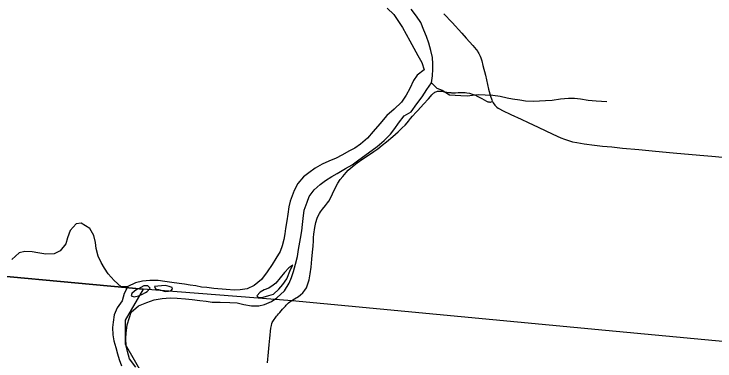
# Model space of a CAD drawing. Extents: x 1451455 to 1749751, y 218250 to 574981.
# Drawn here: x 1559063 to 1565733, y 334255 to 337559 of the extents above; entities that cross this region are included whole.
import ezdxf

# ---------------------------------------------------------------- set-up
doc = ezdxf.new("R2010")
doc.units = 0
for name, color, linetype in [('GM_X_County_Road', 7, 'Continuous'), ('GM_X_Major_River', 7, 'Continuous'), ('GM_X_Minor_River', 7, 'Continuous'), ('GM_X_Township', 7, 'Continuous'), ('GM_X_Township_Road', 7, 'Continuous')]:
    doc.layers.add(name, color=color, linetype=linetype)

msp = doc.modelspace()

# ---------------------------------------------------------------- linework, layer by layer
at = {"layer": 'GM_X_County_Road'}
for points in [[(1563152.2, 337559.8), (1563231.4, 337476.3), (1563323.4, 337375.8), (1563365.8, 337328.4), (1563427.4, 337259.5), (1563460.7, 337219.5), (1563475.6, 337201), (1563480.8, 337193.7), (1563486.9, 337184), (1563499.6, 337157.2), (1563505.3, 337140.9), (1563515.2, 337111.9), (1563525.6, 337069), (1563548.1, 336976.8), (1563579, 336842.4), (1563596.4, 336775.4), (1563608.5, 336740.9), (1563613.7, 336729.2), (1563616.7, 336724.1)], [(1563616.7, 336724.1), (1563622.4, 336714), (1563638.2, 336692.3), (1563647.7, 336681.7), (1563657.2, 336673.3), (1563669.2, 336663), (1563681.2, 336655.3), (1563710, 336638.8), (1563790.5, 336601.6), (1563889, 336557.6), (1563954, 336527), (1564051.4, 336480.6), (1564190.5, 336414.5), (1564265.1, 336379.7), (1564302.1, 336365.6), (1564340.4, 336353.2), (1564377.9, 336342.6), (1564418.2, 336334.1), (1564487.7, 336321.9), (1564585.5, 336309.7), (1564663.9, 336301.7), (1564751.9, 336292.6), (1564853.4, 336282.7), (1565009.8, 336267.4), (1565166.7, 336252.9), (1565336.5, 336238.1), (1565589.4, 336215.1), (1565702.4, 336204.8), (1565905.9, 336186.4)]]:
    msp.add_lwpolyline(points, dxfattribs=at)
at = {"layer": 'GM_X_Major_River'}
for points in [[(1562615.1, 337614.4), (1562678, 337555.1), (1562722.8, 337488.2), (1562759.8, 337431.5), (1562794.6, 337366.7), (1562829.5, 337302), (1562866.2, 337233.2), (1562906.9, 337162.4), (1562943.7, 337095.6), (1562966.5, 337027.1), (1562899.5, 336976.2), (1562864.5, 336924.8), (1562829, 336849.3), (1562793.8, 336785.9), (1562750.6, 336720.6), (1562681.2, 336653.7), (1562612, 336590.9), (1562542.5, 336512), (1562481, 336439), (1562427.9, 336377.9), (1562358.7, 336321), (1562306, 336282), (1562255.4, 336254.8), (1562182.6, 336214.1), (1562128, 336187), (1562059.4, 336156.2), (1561994.8, 336129.3), (1561928, 336092.5), (1561869.1, 336045.5), (1561816.4, 336008.4), (1561763.2, 335945.3), (1561727.9, 335879.8), (1561708.9, 335828.1), (1561691.9, 335776.3), (1561678.9, 335722.5), (1561669.7, 335654.5), (1561658.4, 335588.6), (1561647.1, 335516.8), (1561640.1, 335464.8), (1561629.1, 335410.9), (1561616, 335351.1), (1561595, 335297.4), (1561555.7, 335230), (1561518.6, 335172.6)], [(1561920.2, 335884.3), (1561975.2, 335935.4), (1562028, 335974.5), (1562088.7, 336011.5), (1562139.3, 336040.6), (1562218.3, 336089.2), (1562281, 336122.2), (1562343.9, 336169.1), (1562435.2, 336235.5), (1562518.4, 336296.1), (1562585.6, 336353), (1562646.8, 336416), (1562685.8, 336467.3), (1562722.8, 336518.8), (1562776.1, 336587.9), (1562840.9, 336628.8), (1562896.4, 336703.9), (1562947.7, 336769.1), (1562991, 336838.4), (1563034.2, 336903.7), (1563043.5, 336971.6), (1563048.7, 337033.6), (1563049.6, 337083.7), (1563044.7, 337143.9), (1563028, 337212.3), (1563009.2, 337280.7), (1562986.4, 337345.2), (1562961.5, 337405.8), (1562932.9, 337478.4), (1562893.9, 337539.2), (1562841.1, 337604.3)], [(1560223.2, 334196.7), (1560162.6, 334275.9), (1560141.9, 334346.4), (1560130.8, 334398.6), (1560126.1, 334468.8), (1560129, 334518.9), (1560140.5, 334598.8), (1560161.8, 334668.5), (1560178.8, 334720.2), (1560248, 334779.1), (1560326.7, 334813.7), (1560395.2, 334836.5), (1560471.5, 334851.1), (1560549.7, 334855.7), (1560613.8, 334854.5), (1560693.7, 334847.1), (1560759.6, 334839.9), (1560829.6, 334832.6), (1560891.5, 334825.5), (1560949.4, 334816.4), (1561023.5, 334815), (1561115.5, 334813.4), (1561185.5, 334808.1), (1561251.3, 334792.9), (1561321.1, 334781.6), (1561393.2, 334780.3), (1561445.5, 334793.3), (1561512, 334820.2), (1561564.8, 334857.3), (1561636.1, 334924.1), (1561681.5, 334995.4), (1561704.5, 335051), (1561721.6, 335106.8), (1561740.9, 335176.5), (1561760.3, 335250.3), (1561771.5, 335318.2), (1561789.5, 335422), (1561800.9, 335495.9), (1561807.9, 335553.9), (1561813, 335611.9), (1561824.5, 335689.8), (1561851.9, 335767.4), (1561873, 335821.1), (1561920.2, 335884.3)], [(1561518.6, 335172.6), (1561471.2, 335103.3), (1561417.9, 335032.2), (1561348.7, 334973.4), (1561282.1, 334942.5), (1561213.8, 334931.8), (1561159.7, 334930.7), (1561081.7, 334936.2), (1560965.8, 334946.3), (1560897.9, 334953.5), (1560845.9, 334958.5), (1560792.1, 334969.5), (1560738.2, 334978.5), (1560686.3, 334987.4), (1560634.4, 334994.4), (1560564.4, 335001.6), (1560498.6, 335012.8), (1560434.7, 335022), (1560356.6, 335021.4), (1560284.4, 335014.8), (1560218, 334997.9), (1560147.3, 334963.2), (1560112, 334897.7), (1560090.7, 334828), (1560043.5, 334762.8), (1560016.2, 334695.2), (1560004.9, 334625.3), (1559999.9, 334573.3), (1560002.7, 334505.1), (1560013.6, 334446.8), (1560030.4, 334382.5), (1560047.3, 334324.1), (1560064.4, 334269.7), (1560085.3, 334209.2)], [(1561488.4, 334948.8), (1561442, 334931.6), (1561405.6, 334912.2), (1561374.9, 334876.8), (1561390.7, 334860.4), (1561434.8, 334863.6), (1561489.1, 334878.7), (1561533.4, 334891.9), (1561582.3, 334939.1), (1561621.2, 334982.4), (1561658.2, 335037.8), (1561693.9, 335127.3), (1561716.7, 335169)], [(1561716.7, 335169), (1561678.2, 335143.6), (1561637.3, 335098.3), (1561553.3, 334995.7), (1561528.9, 334976.1), (1561488.4, 334948.8)], [(1560177.7, 334876.5), (1560207.5, 334865.9), (1560247.8, 334877.2), (1560280, 334888.6), (1560312.4, 334908.1), (1560328.6, 334917.8), (1560359.2, 334947.3), (1560335.6, 334971.8), (1560299.6, 334972.4)], [(1560299.6, 334972.4), (1560247, 334943.3), (1560230.9, 334935.6), (1560210.5, 334920), (1560184.1, 334898.4), (1560177.7, 334876.5)], [(1560499.9, 334974.8), (1560465.8, 334971.4), (1560431.7, 334968), (1560399.6, 334964.6), (1560409.2, 334942.4)], [(1560409.2, 334942.4), (1560439.1, 334935.8), (1560472.9, 334925.2), (1560500.8, 334916.7), (1560532.9, 334920.1), (1560557, 334927.7), (1560569.4, 334943.5), (1560567.5, 334953.5), (1560537.7, 334966.1), (1560499.9, 334974.8)]]:
    msp.add_lwpolyline(points, dxfattribs=at)
at = {"layer": 'GM_X_Minor_River'}
for points in [[(1563034.2, 336903.7), (1563086.8, 336851.3), (1563138.6, 336832.5), (1563207.9, 336789.3), (1563261.9, 336784.4), (1563315.9, 336781.5), (1563373.9, 336780.6), (1563426, 336785.7), (1563486.2, 336790.8), (1563546.2, 336789.8), (1563620.2, 336784.6), (1563688.1, 336775.5), (1563755.9, 336760.3), (1563807.8, 336749.5), (1563875.7, 336740.4), (1563929.6, 336733.5), (1564009.6, 336730.2), (1564063.7, 336731.3), (1564121.8, 336734.4), (1564183.9, 336739.4), (1564262.1, 336750.2), (1564338.3, 336757), (1564396.3, 336756), (1564452.3, 336751.1), (1564526.2, 336739.9), (1564602.1, 336732.6), (1564654.1, 336727.8), (1564704.1, 336727)], [(1560147.3, 334963.2), (1560083.6, 334960.1), (1560014.5, 335021.4), (1559959.5, 335086.4), (1559922.3, 335139.1), (1559891.2, 335193.7), (1559862.1, 335252.3), (1559845.3, 335326.7), (1559838.2, 335384.9), (1559821.3, 335451.3), (1559784.3, 335518.1), (1559703.1, 335567.5), (1559652.9, 335560.3), (1559597.8, 335497.1), (1559572.7, 335429.3), (1559555.8, 335371.5), (1559500.6, 335304.3), (1559444.1, 335277.1), (1559364, 335272.4), (1559288.1, 335283.7), (1559234.2, 335294.6), (1559166.2, 335297.7), (1559112, 335284.5), (1559040.9, 335221.5)]]:
    msp.add_lwpolyline(points, dxfattribs=at)
at = {"layer": 'GM_X_Township'}
for points in [[(1574819.6, 333643.3), (1569349.9, 334108.4), (1564692.9, 334544.3), (1561710.5, 334829.1), (1560290.4, 334939.9), (1558236.5, 335128.6), (1557643.7, 335187.1), (1555817.4, 335367.5), (1555957.4, 337079), (1556056.8, 338294.5), (1556085.9, 338525.8), (1556107.1, 338825.9), (1556113.4, 338952.6), (1556115.1, 338987.1), (1556138.9, 339160.3), (1556156.6, 339438.4), (1556369.7, 341995.8), (1556372.4, 342028.5), (1556865.9, 347670.3), (1557337.4, 353299.2)], [(1558236.5, 335128.6), (1560290.4, 334939.9), (1560119.9, 334643.1), (1560119.9, 334414.4), (1560402.6, 333923), (1560675.4, 333624.2), (1561056.5, 333339.3), (1561453.6, 333160.8), (1561876.8, 332805.7), (1562229.8, 332458.7), (1562574.7, 332206), (1562813.4, 331967.3), (1562853.5, 331654.4), (1563024, 331465.9), (1563282.7, 331149), (1563453.2, 330898.3), (1563958.6, 330254.4), (1563978.7, 330107.8), (1563992.7, 330005.7), (1563830.3, 329542.5), (1563519.4, 329001), (1563354.9, 328353.2)], [(1569349.9, 334108.4), (1564692.9, 334544.3), (1561710.5, 334829.1), (1560290.4, 334939.9), (1560119.9, 334643.1), (1560119.9, 334414.4), (1560402.6, 333923), (1560675.4, 333624.2), (1561056.5, 333339.3), (1561453.6, 333160.8), (1561876.8, 332805.7), (1562229.8, 332458.7), (1562574.7, 332206), (1562813.4, 331967.3), (1562853.5, 331654.4), (1563024, 331465.9), (1563282.7, 331149), (1563453.2, 330898.3), (1563958.6, 330254.4), (1563978.7, 330107.8), (1563992.7, 330005.7), (1563830.3, 329542.5), (1563519.4, 329001), (1563354.9, 328353.2)]]:
    msp.add_lwpolyline(points, dxfattribs=at)
at = {"layer": 'GM_X_Township_Road'}
for points in [[(1561870.5, 335028.6), (1561874.1, 335046.5), (1561881.2, 335084.8), (1561889.4, 335149.8), (1561897.3, 335224.3), (1561903.6, 335290.7), (1561908.6, 335348.9), (1561912.2, 335397.9), (1561914, 335430.4), (1561917.3, 335463), (1561925.5, 335526.4), (1561934.9, 335573.3), (1561946.2, 335614.1), (1561956.8, 335638.5), (1561968.8, 335659.2), (1561980, 335675.5), (1561998.8, 335701.2), (1562025.8, 335735.6), (1562047.1, 335761.3), (1562057.9, 335777.5), (1562073.9, 335805.9), (1562094.1, 335846.9), (1562121.9, 335906), (1562145.4, 335949), (1562166.8, 335982), (1562190.6, 336013.3), (1562223.3, 336050), (1562243.7, 336070.8), (1562280.3, 336103.5), (1562329.2, 336142.1), (1562382.3, 336180.4), (1562444.9, 336222.4), (1562485.7, 336248.8), (1562523.6, 336275.8), (1562567.6, 336310), (1562608.1, 336343.2), (1562668.7, 336393.2), (1562718.8, 336436.2), (1562757.6, 336473.8), (1562783.4, 336500), (1562802.7, 336522), (1562817.8, 336539.6), (1562836.6, 336562.7), (1562854.1, 336584.7), (1562890.5, 336625), (1562899.3, 336634.4), (1562905.6, 336641.4), (1562960.8, 336700.9), (1563005.7, 336752.6), (1563025.8, 336774.4), (1563037.8, 336788.1), (1563047.9, 336798.5), (1563053.8, 336803.8), (1563060.8, 336808.6), (1563067.7, 336813.3), (1563076.8, 336818.5), (1563086.9, 336821.9), (1563093.3, 336823.7), (1563099.6, 336824.7), (1563108.1, 336825.5), (1563115.9, 336825.5), (1563132.1, 336824.2), (1563161, 336819.1), (1563199.5, 336812), (1563218.9, 336810.3), (1563225.4, 336809.4), (1563244.8, 336808.4), (1563264.2, 336808.9), (1563290.1, 336810.5), (1563319.3, 336812.4), (1563345.3, 336811.8), (1563357.2, 336810.7), (1563371.2, 336808.9), (1563396.7, 336803.9), (1563421.9, 336796.7), (1563446.4, 336787.6), (1563470.3, 336776.8), (1563513.6, 336753.8), (1563559.4, 336728.8), (1563572.5, 336723.5), (1563577.6, 336722.2), (1563583.3, 336721.3), (1563590.8, 336720.5), (1563597.8, 336720.5), (1563604.9, 336721.5), (1563616.7, 336724.1)], [(1561675.5, 334808.7), (1561686.8, 334817.6), (1561704.9, 334830.5), (1561733.3, 334846.3), (1561769.2, 334868.8), (1561789.7, 334884.8), (1561810.7, 334905.3), (1561829.2, 334928.1), (1561844.7, 334953.1), (1561857.1, 334979.9), (1561866.4, 335007.9), (1561870.5, 335028.6)], [(1561473.6, 334238.2), (1561477.2, 334274.1), (1561479.9, 334303.5), (1561483.7, 334339.3), (1561486.9, 334375.2), (1561490.1, 334407.8), (1561493.1, 334440.4), (1561496.5, 334473), (1561499.2, 334502.3), (1561503, 334538.2), (1561506.6, 334567.4), (1561508.8, 334580.5), (1561511.6, 334593.1), (1561516.8, 334611.9), (1561520.5, 334621.2), (1561526.3, 334632.5), (1561536.8, 334649), (1561546.5, 334662.1), (1561554.4, 334672.3), (1561562.1, 334682.4), (1561570.1, 334692.4), (1561580.7, 334704.6), (1561591.2, 334716.9), (1561604, 334731.8), (1561619, 334749), (1561644.8, 334778.5), (1561653.8, 334787.9), (1561669.2, 334803.7), (1561675.5, 334808.7)]]:
    msp.add_lwpolyline(points, dxfattribs=at)

doc.saveas('drawing.dxf')
